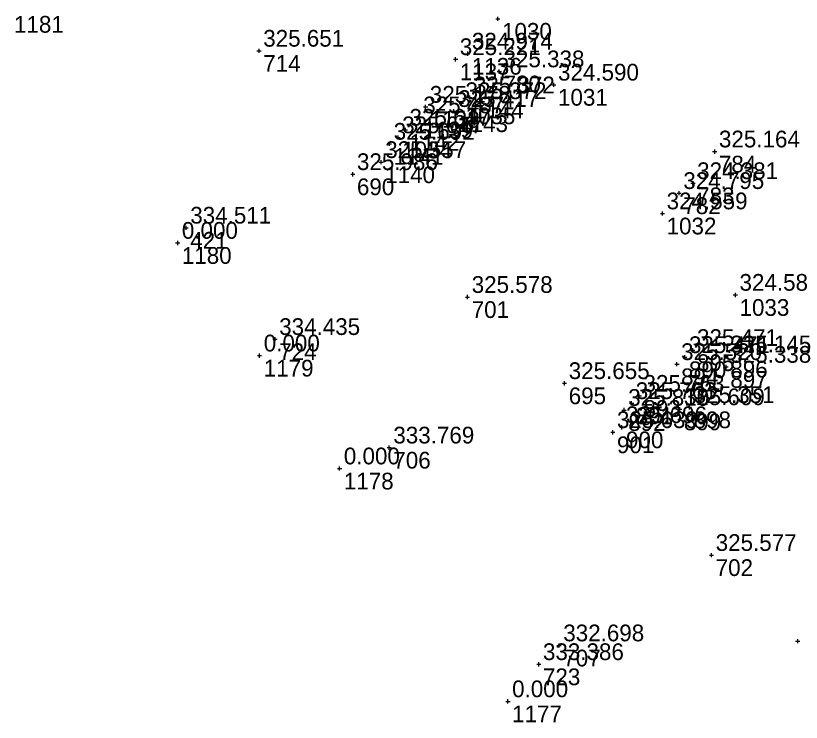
# Model space of a CAD drawing. Extents: x -829398 to -819400, y -1074439 to -1067977.
# Drawn here: x -820554.1 to -820497.8, y -1071394.8 to -1071344.1 of the extents above; entities that cross this region are included whole.
import ezdxf

# ---------------------------------------------------------------- set-up
doc = ezdxf.new("R2010")
doc.units = 0
for name, color, linetype in [('Vrstva 60', 7, 'Continuous'), ('Vrstva 61', 7, 'Continuous'), ('Čísla bodů_doměření_2012', 7, 'Continuous')]:
    doc.layers.add(name, color=color, linetype=linetype)

# ---------------------------------------------------------------- blocks, each defined once
blk = doc.blocks.new('BOD')
at = {"layer": 'Čísla bodů_doměření_2012'}
for p, q in [((-0.15, 0), (0.15, 0)), ((0, -0.15), (0, 0.15))]:
    blk.add_line(p, q, dxfattribs=at)

msp = doc.modelspace()

# ---------------------------------------------------------------- block references
at = {"layer": 'Vrstva 60'}
for p in [(-820519.523, -1071344.344), (-820536.637, -1071346.642), (-820521.685, -1071346.85), (-820522.549, -1071347.248), (-820519.416, -1071348.121), (-820515.511, -1071349.075), (-820522.139, -1071350.404), (-820521.542, -1071349.993), (-820524.698, -1071350.662), (-820522.666, -1071350.967), (-820525.166, -1071351.421), (-820526.153, -1071352.311), (-820527.285, -1071353.317), (-820526.677, -1071352.853), (-820503.977, -1071353.868), (-820527.897, -1071354.63), (-820529.921, -1071355.493), (-820505.539, -1071356.142), (-820506.531, -1071356.85), (-820507.726, -1071358.307), (-820541.866, -1071359.332), (-820542.47, -1071360.42), (-820521.696, -1071364.302), (-820502.501, -1071364.149), (-820535.493, -1071367.32), (-820536.6, -1071368.5), (-820505.548, -1071368.107), (-820506.688, -1071369.119), (-820506.125, -1071368.617), (-820503.16, -1071368.567), (-820503.16, -1071369.313), (-820514.743, -1071370.483), (-820509.937, -1071371.918), (-820509.382, -1071371.394), (-820510.48, -1071372.402), (-820506.491, -1071372.353), (-820505.789, -1071372.205), (-820511.286, -1071373.997), (-820510.635, -1071373.642), (-820527.312, -1071375.102), (-820530.86, -1071376.6), (-820504.21, -1071382.808), (-820515.133, -1071389.291), (-820498.03, -1071388.983), (-820516.59, -1071390.638), (-820518.8, -1071393.3)]:
    msp.add_blockref('BOD', p, dxfattribs=at)

# ---------------------------------------------------------------- texts
for s, p in [('1181', (-820554.2, -1071345.34)), ('1030', (-820519.223, -1071345.844)), ('714', (-820536.337, -1071348.142)), ('1137', (-820522.249, -1071348.748)), ('1136', (-820521.385, -1071348.35)), ('780', (-820519.116, -1071349.621)), ('1031', (-820515.211, -1071350.575)), ('1144', (-820521.242, -1071351.493)), ('1138', (-820524.398, -1071352.162)), ('1035', (-820521.839, -1071351.904)), ('1143', (-820522.366, -1071352.467)), ('1139', (-820524.866, -1071352.921)), ('1142', (-820525.853, -1071353.811)), ('1034', (-820526.377, -1071354.353)), ('1141', (-820526.985, -1071354.817)), ('784', (-820503.677, -1071355.368)), ('1140', (-820527.597, -1071356.13)), ('690', (-820529.621, -1071356.993)), ('783', (-820505.239, -1071357.642)), ('782', (-820506.231, -1071358.35)), ('1032', (-820507.426, -1071359.807)), ('421', (-820541.566, -1071360.832)), ('1180', (-820542.17, -1071361.92)), ('1033', (-820502.201, -1071365.649)), ('701', (-820521.396, -1071365.802)), ('724', (-820535.193, -1071368.82)), ('895', (-820505.248, -1071369.607)), ('1179', (-820536.3, -1071370)), ('890', (-820505.825, -1071370.117)), ('896', (-820502.86, -1071370.067)), ('894', (-820506.388, -1071370.619)), ('897', (-820502.86, -1071370.813)), ('695', (-820514.443, -1071371.983)), ('893', (-820509.082, -1071372.894)), ('891', (-820509.637, -1071373.418)), ('892', (-820510.18, -1071373.902)), ('899', (-820506.191, -1071373.853)), ('898', (-820505.489, -1071373.705)), ('900', (-820510.335, -1071375.142)), ('901', (-820510.986, -1071375.497)), ('706', (-820527.012, -1071376.602)), ('1178', (-820530.56, -1071378.1)), ('702', (-820503.91, -1071384.308)), ('707', (-820514.833, -1071390.791)), ('723', (-820516.29, -1071392.138)), ('1177', (-820518.5, -1071394.8))]:
    msp.add_text(s, height=1.2, dxfattribs=at).set_placement(p)
at = {"layer": 'Vrstva 61'}
for s, p in [('325.651', (-820536.337, -1071346.342)), ('325.221', (-820522.249, -1071346.948)), ('324.974', (-820521.385, -1071346.55)), ('325.338', (-820519.116, -1071347.821)), ('324.590', (-820515.211, -1071348.775)), ('325.372', (-820521.242, -1071349.693)), ('325.178', (-820524.398, -1071350.362)), ('325.372', (-820521.839, -1071350.104)), ('325.417', (-820522.366, -1071350.667)), ('325.487', (-820524.866, -1071351.121)), ('325.647', (-820525.853, -1071352.011)), ('325.647', (-820526.377, -1071352.553)), ('325.692', (-820526.985, -1071353.017)), ('325.164', (-820503.677, -1071353.568)), ('325.557', (-820527.597, -1071354.33)), ('325.986', (-820529.621, -1071355.193)), ('324.381', (-820505.239, -1071355.842)), ('324.795', (-820506.231, -1071356.55)), ('324.559', (-820507.426, -1071358.007)), ('334.511', (-820541.566, -1071359.032)), ('0.000', (-820542.17, -1071360.12)), ('324.581', (-820502.201, -1071363.849)), ('325.578', (-820521.396, -1071364.002)), ('334.435', (-820535.193, -1071367.02)), ('325.471', (-820505.248, -1071367.807)), ('0.000', (-820536.3, -1071368.2)), ('325.471', (-820505.825, -1071368.317)), ('325.145', (-820502.86, -1071368.267)), ('325.520', (-820506.388, -1071368.819)), ('325.338', (-820502.86, -1071369.013)), ('325.655', (-820514.443, -1071370.183)), ('325.763', (-820509.082, -1071371.094)), ('325.763', (-820509.637, -1071371.618)), ('325.810', (-820510.18, -1071372.102)), ('325.609', (-820506.191, -1071372.053)), ('325.351', (-820505.489, -1071371.905)), ('325.696', (-820510.335, -1071373.342)), ('325.639', (-820510.986, -1071373.697)), ('333.769', (-820527.012, -1071374.802)), ('0.000', (-820530.56, -1071376.3)), ('325.577', (-820503.91, -1071382.508)), ('332.698', (-820514.833, -1071388.991)), ('333.386', (-820516.29, -1071390.338)), ('0.000', (-820518.5, -1071393))]:
    msp.add_text(s, height=1.2, dxfattribs=at).set_placement(p)

doc.saveas('drawing.dxf')
